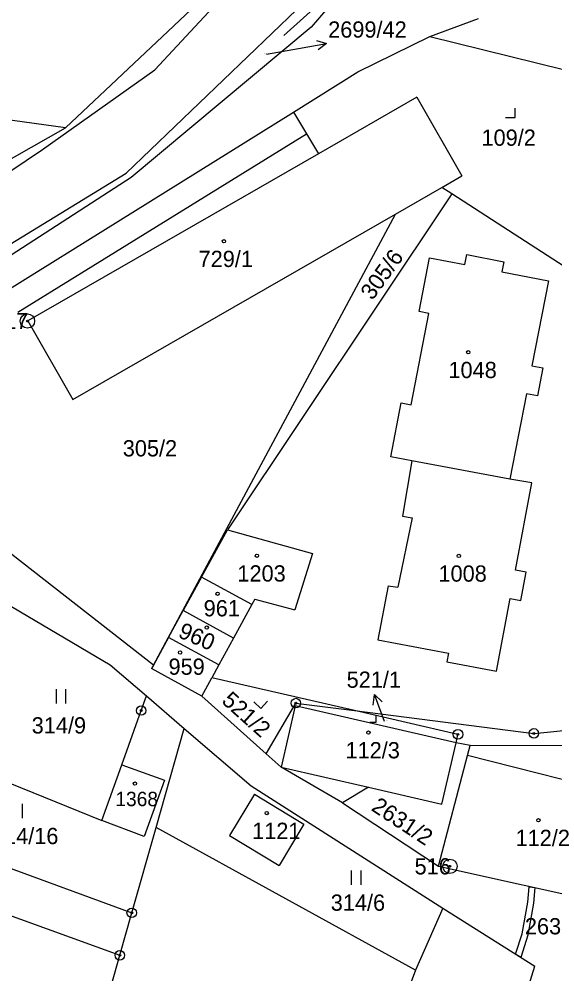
# Model space of a CAD drawing. Extents: x -439246 to -433691, y -1130252 to -1121148.
# Drawn here: x -437613.7 to -437557.6, y -1123946.9 to -1123847 of the extents above; entities that cross this region are included whole.
import ezdxf

# ---------------------------------------------------------------- set-up
doc = ezdxf.new("R2010")
doc.units = 0
for name, color, linetype in [('Vrstva 1', 7, 'Continuous'), ('Vrstva 16', 7, 'Continuous'), ('Vrstva 17', 7, 'Continuous'), ('Vrstva 18', 7, 'Continuous'), ('Vrstva 19', 7, 'Continuous'), ('Vrstva 24', 7, 'Continuous'), ('Vrstva 25', 7, 'Continuous'), ('Vrstva 3', 7, 'Continuous'), ('Vrstva 30', 7, 'Continuous'), ('Vrstva 37', 7, 'Continuous'), ('Vrstva 4', 7, 'Continuous')]:
    doc.layers.add(name, color=color, linetype=linetype)

msp = doc.modelspace()

# ---------------------------------------------------------------- linework, layer by layer
at = {"layer": 'Vrstva 1'}
for p, q in [((-437578.61, -1123919.36), (-437593.53, -1123915.93)), ((-437600.91, -1123919.36), (-437600.36, -1123917.83)), ((-437587.83, -1123923.9), (-437594.57, -1123917.84)), ((-437587.83, -1123923.9), (-437584.73, -1123918.58)), ((-437584.73, -1123918.58), (-437578.61, -1123919.36)), ((-437602.94, -1123925.04), (-437600.91, -1123919.36)), ((-437578.61, -1123919.36), (-437559.83, -1123921.75)), ((-437567.77, -1123921.85), (-437578.61, -1123919.36)), ((-437559.83, -1123921.75), (-437545.66, -1123920.36)), ((-437586.28, -1123925.29), (-437587.83, -1123923.9)), ((-437602.94, -1123925.04), (-437598.49, -1123926.64)), ((-437616.67, -1123926.15), (-437605.03, -1123930.87)), ((-437598.49, -1123926.64), (-437600.59, -1123932.54)), ((-437632.39, -1123929.36), (-437601.9, -1123940.52)), ((-437579.85, -1123929.02), (-437569.8, -1123935.64)), ((-437600.59, -1123932.54), (-437605.03, -1123930.87)), ((-437601.9, -1123940.52), (-437599.35, -1123931.6)), ((-437572.2, -1123946.5), (-437599.35, -1123931.6)), ((-437632.85, -1123934.18), (-437603.15, -1123944.96))]:
    msp.add_line(p, q, dxfattribs=at)
for points in [[(-437602.5, -1123863.14), (-437566.83, -1123828.95)], [(-437566.83, -1123828.95), (-437583.12, -1123847.88)], [(-437608.82, -1123858.4), (-437580.8, -1123832)], [(-437570.72, -1123848.85), (-437565.64, -1123846.98)], [(-437583.12, -1123847.88), (-437601.96, -1123863.62)], [(-437578.23, -1123852.57), (-437570.72, -1123848.85)], [(-437570.72, -1123848.85), (-437553.89, -1123853.02)], [(-437584.99, -1123856.78), (-437578.23, -1123852.57)], [(-437572.07, -1123855.22), (-437582.36, -1123861.13)], [(-437572.07, -1123855.22), (-437567.35, -1123863.44)], [(-437608.82, -1123858.4), (-437620.98, -1123856.74)], [(-437633.3, -1123886.83), (-437584.99, -1123856.78)], [(-437584.99, -1123856.78), (-437583.63, -1123859.03)], [(-437625.13, -1123867.65), (-437608.82, -1123858.4)], [(-437613.81, -1123877.71), (-437583.63, -1123859.03)], [(-437583.63, -1123859.03), (-437582.36, -1123861.13)], [(-437582.36, -1123861.13), (-437612.78, -1123878.61)], [(-437624.92, -1123876.84), (-437602.5, -1123863.14)], [(-437601.96, -1123863.62), (-437622.37, -1123876.8)], [(-437569.45, -1123864.64), (-437567.35, -1123863.44)], [(-437574.32, -1123867.45), (-437569.45, -1123864.64)], [(-437568.43, -1123865.3), (-437569.45, -1123864.64)], [(-437568.43, -1123865.3), (-437591.89, -1123900.46)], [(-437551.34, -1123876.38), (-437568.43, -1123865.3)], [(-437608.06, -1123886.83), (-437574.32, -1123867.45)], [(-437599.64, -1123914.6), (-437574.32, -1123867.45)], [(-437567.05, -1123872.72), (-437566.84, -1123871.66)], [(-437566.84, -1123871.66), (-437562.96, -1123872.42)], [(-437571.84, -1123877.64), (-437570.74, -1123872)], [(-437570.74, -1123872), (-437567.05, -1123872.72)], [(-437562.96, -1123872.42), (-437563.17, -1123873.47)], [(-437563.17, -1123873.47), (-437558.31, -1123874.43)], [(-437558.31, -1123874.43), (-437560.05, -1123883.31)], [(-437570.81, -1123877.84), (-437571.84, -1123877.64)], [(-437612.78, -1123878.61), (-437608.06, -1123886.83)], [(-437572.68, -1123887.39), (-437570.81, -1123877.84)], [(-437560.05, -1123883.31), (-437558.89, -1123883.53)], [(-437558.89, -1123883.53), (-437559.46, -1123886.45)], [(-437560.61, -1123886.22), (-437562.35, -1123895.15)], [(-437559.46, -1123886.45), (-437560.61, -1123886.22)], [(-437574.79, -1123892.81), (-437573.7, -1123887.19)], [(-437573.7, -1123887.19), (-437572.68, -1123887.39)], [(-437599.64, -1123914.6), (-437627.06, -1123893.21)], [(-437572.59, -1123893.25), (-437574.79, -1123892.81)], [(-437572.59, -1123893.25), (-437573.59, -1123899.03)], [(-437562.35, -1123895.15), (-437572.59, -1123893.25)], [(-437560.05, -1123895.53), (-437562.35, -1123895.15)], [(-437561.77, -1123904.67), (-437560.05, -1123895.53)], [(-437629.44, -1123899.64), (-437604.14, -1123914.58)], [(-437572.55, -1123899.2), (-437574.05, -1123906.47)], [(-437573.59, -1123899.03), (-437572.55, -1123899.2)], [(-437594.6, -1123905.4), (-437591.89, -1123900.46)], [(-437591.89, -1123900.46), (-437583, -1123902.94)], [(-437583, -1123902.94), (-437584.84, -1123908.81)], [(-437560.64, -1123904.88), (-437561.77, -1123904.67)], [(-437594.6, -1123905.4), (-437596.52, -1123908.9)], [(-437589.33, -1123908.28), (-437594.6, -1123905.4)], [(-437561.19, -1123907.85), (-437560.64, -1123904.88)], [(-437575.09, -1123906.3), (-437576.16, -1123911.98)], [(-437575.09, -1123906.3), (-437574.05, -1123906.47)], [(-437563.75, -1123915.23), (-437562.32, -1123907.63)], [(-437562.32, -1123907.63), (-437561.19, -1123907.85)], [(-437589.33, -1123908.28), (-437591.26, -1123911.79)], [(-437589.03, -1123907.72), (-437589.33, -1123908.28)], [(-437589.03, -1123907.72), (-437584.84, -1123908.81)], [(-437598.06, -1123911.71), (-437596.52, -1123908.9)], [(-437591.26, -1123911.79), (-437596.52, -1123908.9)], [(-437598.06, -1123911.71), (-437599.64, -1123914.6)], [(-437592.79, -1123914.59), (-437598.06, -1123911.71)], [(-437591.26, -1123911.79), (-437592.79, -1123914.59)], [(-437576.16, -1123911.98), (-437568.77, -1123913.37)], [(-437568.77, -1123913.37), (-437568.94, -1123914.26)], [(-437604.14, -1123914.58), (-437600.36, -1123917.83)], [(-437599.64, -1123914.6), (-437599.83, -1123914.96)], [(-437592.79, -1123914.59), (-437593.53, -1123915.93)], [(-437568.94, -1123914.26), (-437563.75, -1123915.23)], [(-437594.57, -1123917.84), (-437599.83, -1123914.96)], [(-437594.57, -1123917.84), (-437593.53, -1123915.93)], [(-437600.36, -1123917.83), (-437596.4, -1123921.24)], [(-437584.8, -1123918.85), (-437586.28, -1123925.29)], [(-437567.97, -1123922.72), (-437584.8, -1123918.85)], [(-437599.35, -1123931.6), (-437596.4, -1123921.24)], [(-437596.4, -1123921.24), (-437589.42, -1123927.24)], [(-437567.97, -1123922.72), (-437567.77, -1123921.85)], [(-437569.45, -1123929.16), (-437567.97, -1123922.72)], [(-437566.51, -1123923.03), (-437567.97, -1123922.72)], [(-437566.78, -1123924.07), (-437566.51, -1123923.03)], [(-437546.57, -1123923.06), (-437566.51, -1123923.03)], [(-437569.8, -1123935.64), (-437566.78, -1123924.07)], [(-437549.72, -1123928.37), (-437566.78, -1123924.07)], [(-437605.03, -1123930.87), (-437602.94, -1123925.04)], [(-437579.85, -1123929.02), (-437586.28, -1123925.29)], [(-437589.42, -1123927.24), (-437569.36, -1123940.02)], [(-437577.12, -1123927.39), (-437579.85, -1123929.02)], [(-437577.12, -1123927.39), (-437569.45, -1123929.16)], [(-437589.06, -1123928.1), (-437591.67, -1123932.42)], [(-437589.06, -1123928.1), (-437583.88, -1123931.23)], [(-437583.88, -1123931.23), (-437586.49, -1123935.55)], [(-437591.67, -1123932.42), (-437586.49, -1123935.55)], [(-437569.8, -1123935.64), (-437552.2, -1123939.55)], [(-437603.15, -1123944.96), (-437601.9, -1123940.52)], [(-437569.36, -1123940.02), (-437572.2, -1123946.5)], [(-437569.36, -1123940.02), (-437559.74, -1123946.11)], [(-437607.19, -1123959.35), (-437603.15, -1123944.96)], [(-437572.2, -1123946.5), (-437577.06, -1123959.45)], [(-437561.16, -1123950.71), (-437559.74, -1123946.11)]]:
    msp.add_lwpolyline(points, dxfattribs=at)
at = {"layer": 'Vrstva 16'}
for p, q in [((-437584.47, -1123850.11), (-437581.515, -1123849.592)), ((-437575.47, -1123920.49), (-437576.517, -1123917.679))]:
    msp.add_line(p, q, dxfattribs=at)
for points in [[(-437582.586, -1123849.272), (-437581.515, -1123849.592), (-437582.414, -1123850.257)], [(-437587.81, -1123850.7), (-437584.47, -1123850.11)], [(-437576.637, -1123918.79), (-437576.517, -1123917.679), (-437575.7, -1123918.441)]]:
    msp.add_lwpolyline(points, dxfattribs=at)
at = {"layer": 'Vrstva 24'}
for centre, radius in [((-437612.81, -1123878.62), 0.75), ((-437612.81, -1123878.62), 0.1), ((-437584.73, -1123918.58), 0.5), ((-437584.73, -1123918.58), 0.1), ((-437600.91, -1123919.36), 0.5), ((-437600.91, -1123919.36), 0.1), ((-437567.77, -1123921.85), 0.5), ((-437559.83, -1123921.75), 0.5), ((-437559.83, -1123921.75), 0.1), ((-437567.77, -1123921.85), 0.1), ((-437568.61, -1123935.65), 0.75), ((-437568.61, -1123935.65), 0.1), ((-437601.9, -1123940.52), 0.5), ((-437601.9, -1123940.52), 0.1), ((-437603.15, -1123944.96), 0.5), ((-437603.15, -1123944.96), 0.1)]:
    msp.add_circle(centre, radius, dxfattribs=at)
at = {"layer": 'Vrstva 25'}
for p, q in [((-437609.78, -1123918.63), (-437609.78, -1123917.13)), ((-437608.78, -1123918.63), (-437608.78, -1123917.13)), ((-437613.34, -1123930.62), (-437613.34, -1123929.12)), ((-437578.9, -1123937.6), (-437578.9, -1123936.1)), ((-437577.9, -1123937.6), (-437577.9, -1123936.1))]:
    msp.add_line(p, q, dxfattribs=at)
for points in [[(-437585.973, -1123848.755), (-437581.527, -1123844.725), (-437582.974, -1123845.362)], [(-437562.8, -1123857.34), (-437561.8, -1123857.34), (-437561.8, -1123856.34)], [(-437589.124, -1123918.462), (-437588.38, -1123919.13), (-437587.712, -1123918.386)], [(-437576.99, -1123920.58), (-437576.32, -1123920.58), (-437576.32, -1123919.91)]]:
    msp.add_lwpolyline(points, dxfattribs=at)
for centre in [(-437592.26, -1123870.27), (-437566.7, -1123881.89), (-437588.8, -1123903.17), (-437567.68, -1123903.18), (-437592.92, -1123907.14), (-437594.06, -1123910.68), (-437596.84, -1123913.29), (-437577.14, -1123921.66), (-437601.56, -1123927), (-437587.78, -1123930.09), (-437559.35, -1123930.83)]:
    msp.add_circle(centre, 0.175, dxfattribs=at)
at = {"layer": 'Vrstva 3'}
for points in [[(-437572.07, -1123855.22), (-437582.36, -1123861.13)], [(-437572.07, -1123855.22), (-437567.35, -1123863.44)], [(-437582.36, -1123861.13), (-437612.78, -1123878.61)], [(-437569.45, -1123864.64), (-437567.35, -1123863.44)], [(-437574.32, -1123867.45), (-437569.45, -1123864.64)], [(-437608.06, -1123886.83), (-437574.32, -1123867.45)], [(-437567.05, -1123872.72), (-437566.84, -1123871.66)], [(-437566.84, -1123871.66), (-437562.96, -1123872.42)], [(-437571.84, -1123877.64), (-437570.74, -1123872)], [(-437570.74, -1123872), (-437567.05, -1123872.72)], [(-437562.96, -1123872.42), (-437563.17, -1123873.47)], [(-437563.17, -1123873.47), (-437558.31, -1123874.43)], [(-437558.31, -1123874.43), (-437560.05, -1123883.31)], [(-437570.81, -1123877.84), (-437571.84, -1123877.64)], [(-437612.78, -1123878.61), (-437608.06, -1123886.83)], [(-437572.68, -1123887.39), (-437570.81, -1123877.84)], [(-437560.05, -1123883.31), (-437558.89, -1123883.53)], [(-437558.89, -1123883.53), (-437559.46, -1123886.45)], [(-437560.61, -1123886.22), (-437562.35, -1123895.15)], [(-437559.46, -1123886.45), (-437560.61, -1123886.22)], [(-437574.79, -1123892.81), (-437573.7, -1123887.19)], [(-437573.7, -1123887.19), (-437572.68, -1123887.39)], [(-437572.59, -1123893.25), (-437574.79, -1123892.81)], [(-437572.59, -1123893.25), (-437573.59, -1123899.03)], [(-437562.35, -1123895.15), (-437572.59, -1123893.25)], [(-437562.35, -1123895.15), (-437572.59, -1123893.25)], [(-437560.05, -1123895.53), (-437562.35, -1123895.15)], [(-437561.77, -1123904.67), (-437560.05, -1123895.53)], [(-437572.55, -1123899.2), (-437574.05, -1123906.47)], [(-437573.59, -1123899.03), (-437572.55, -1123899.2)], [(-437594.6, -1123905.4), (-437591.89, -1123900.46)], [(-437591.89, -1123900.46), (-437583, -1123902.94)], [(-437583, -1123902.94), (-437584.84, -1123908.81)], [(-437560.64, -1123904.88), (-437561.77, -1123904.67)], [(-437594.6, -1123905.4), (-437596.52, -1123908.9)], [(-437589.33, -1123908.28), (-437594.6, -1123905.4)], [(-437589.33, -1123908.28), (-437594.6, -1123905.4)], [(-437561.19, -1123907.85), (-437560.64, -1123904.88)], [(-437575.09, -1123906.3), (-437576.16, -1123911.98)], [(-437575.09, -1123906.3), (-437574.05, -1123906.47)], [(-437563.75, -1123915.23), (-437562.32, -1123907.63)], [(-437562.32, -1123907.63), (-437561.19, -1123907.85)], [(-437589.33, -1123908.28), (-437591.26, -1123911.79)], [(-437589.03, -1123907.72), (-437589.33, -1123908.28)], [(-437589.03, -1123907.72), (-437584.84, -1123908.81)], [(-437598.06, -1123911.71), (-437596.52, -1123908.9)], [(-437591.26, -1123911.79), (-437596.52, -1123908.9)], [(-437591.26, -1123911.79), (-437596.52, -1123908.9)], [(-437598.06, -1123911.71), (-437599.64, -1123914.6)], [(-437592.79, -1123914.59), (-437598.06, -1123911.71)], [(-437592.79, -1123914.59), (-437598.06, -1123911.71)], [(-437591.26, -1123911.79), (-437592.79, -1123914.59)], [(-437576.16, -1123911.98), (-437568.77, -1123913.37)], [(-437568.77, -1123913.37), (-437568.94, -1123914.26)], [(-437599.64, -1123914.6), (-437599.83, -1123914.96)], [(-437592.79, -1123914.59), (-437593.53, -1123915.93)], [(-437568.94, -1123914.26), (-437563.75, -1123915.23)], [(-437594.57, -1123917.84), (-437599.83, -1123914.96)], [(-437594.57, -1123917.84), (-437593.53, -1123915.93)], [(-437584.8, -1123918.85), (-437586.28, -1123925.29)], [(-437567.97, -1123922.72), (-437584.8, -1123918.85)], [(-437569.45, -1123929.16), (-437567.97, -1123922.72)], [(-437569.8, -1123935.64), (-437566.78, -1123924.07)], [(-437549.72, -1123928.37), (-437566.78, -1123924.07)], [(-437605.03, -1123930.87), (-437602.94, -1123925.04)], [(-437602.94, -1123925.04), (-437598.49, -1123926.64)], [(-437586.28, -1123925.29), (-437577.12, -1123927.39)], [(-437598.49, -1123926.64), (-437600.59, -1123932.54)], [(-437577.12, -1123927.39), (-437569.45, -1123929.16)], [(-437589.06, -1123928.1), (-437591.67, -1123932.42)], [(-437589.06, -1123928.1), (-437583.88, -1123931.23)], [(-437600.59, -1123932.54), (-437605.03, -1123930.87)], [(-437583.88, -1123931.23), (-437586.49, -1123935.55)], [(-437591.67, -1123932.42), (-437586.49, -1123935.55)], [(-437569.8, -1123935.64), (-437552.2, -1123939.55)]]:
    msp.add_lwpolyline(points, dxfattribs=at)
at = {"layer": 'Vrstva 30'}
msp.add_lwpolyline([(-437561.74, -1123944.85), (-437561.06, -1123942.73), (-437560.47, -1123939.41), (-437560.31, -1123937.81), (-437559.72, -1123937.88), (-437559.88, -1123939.49), (-437560.47, -1123942.87), (-437561.21, -1123945.18), (-437561.74, -1123944.85)], dxfattribs=at)
at = {"layer": 'Vrstva 37'}
for centre in [(-437592.26, -1123870.27), (-437566.7, -1123881.89), (-437588.8, -1123903.17), (-437567.68, -1123903.18), (-437592.92, -1123907.14), (-437594.06, -1123910.68), (-437596.84, -1123913.29), (-437577.14, -1123921.66), (-437601.56, -1123927), (-437587.78, -1123930.09), (-437559.35, -1123930.83)]:
    msp.add_circle(centre, 0.175, dxfattribs=at)
at = {"layer": 'Vrstva 4'}
for points in [[(-437599.49, -1123852.36), (-437572.89, -1123823.73)], [(-437611.24, -1123860.68), (-437599.49, -1123852.36)], [(-437624.93, -1123869.88), (-437611.24, -1123860.68)], [(-437586.28, -1123925.29), (-437577.12, -1123927.39)]]:
    msp.add_lwpolyline(points, dxfattribs=at)

# ---------------------------------------------------------------- texts
at = {"layer": 'Vrstva 16'}
for s, p in [('2699/42', (-437581.35, -1123848.98)), ('521/1', (-437579.417, -1123916.98))]:
    msp.add_text(s, height=1.7, dxfattribs=at).set_placement(p)
at = {"layer": 'Vrstva 17'}
for s, p in [('517', (-437616.51, -1123879.47)), ('516', (-437572.312, -1123936.5))]:
    msp.add_text(s, height=1.7, dxfattribs=at).set_placement(p)
at = {"layer": 'Vrstva 18'}
for s, height, p in [('2699/42', 0.1, (-437588.08, -1123850.7)), ('305/2', 1.7, (-437602.838, -1123892.78)), ('314/9', 1.7, (-437612.366, -1123921.76)), ('314/16', 1.7, (-437616.522, -1123933.33)), ('314/6', 1.7, (-437581.081, -1123940.3)), ('2631/1', 1.7, (-437560.772, -1123942.77))]:
    msp.add_text(s, height=height, dxfattribs=at).set_placement(p)
for s, rotation, p in [('305/6', 54.05607, (-437576.721, -1123876.533)), ('2631/2', 326.62683, (-437576.947, -1123929.736))]:
    msp.add_text(s, height=1.7, rotation=rotation, dxfattribs=at).set_placement(p)
at = {"layer": 'Vrstva 19'}
for s, height, p in [('109/2', 1.7, (-437565.311, -1123860.29)), ('729/1', 1.7, (-437594.906, -1123872.97)), ('1048', 1.7, (-437568.767, -1123884.59)), ('1203', 1.7, (-437590.847, -1123905.87)), ('1008', 1.7, (-437569.812, -1123905.88)), ('961', 1.7, (-437594.376, -1123909.51)), ('959', 1.7, (-437598.053, -1123915.62)), ('521/1', 0.1, (-437575.47, -1123920.49)), ('112/3', 1.7, (-437579.537, -1123924.36)), ('1368', 1.5, (-437603.613, -1123929.36)), ('1121', 1.7, (-437589.307, -1123932.79)), ('112/2', 1.7, (-437561.747, -1123933.53))]:
    msp.add_text(s, height=height, dxfattribs=at).set_placement(p)
for s, rotation, p in [('960', 336.82419, (-437597.152, -1123911.649)), ('521/2', 318.05478, (-437592.584, -1123918.485))]:
    msp.add_text(s, height=1.7, rotation=rotation, dxfattribs=at).set_placement(p)

doc.saveas('drawing.dxf')
